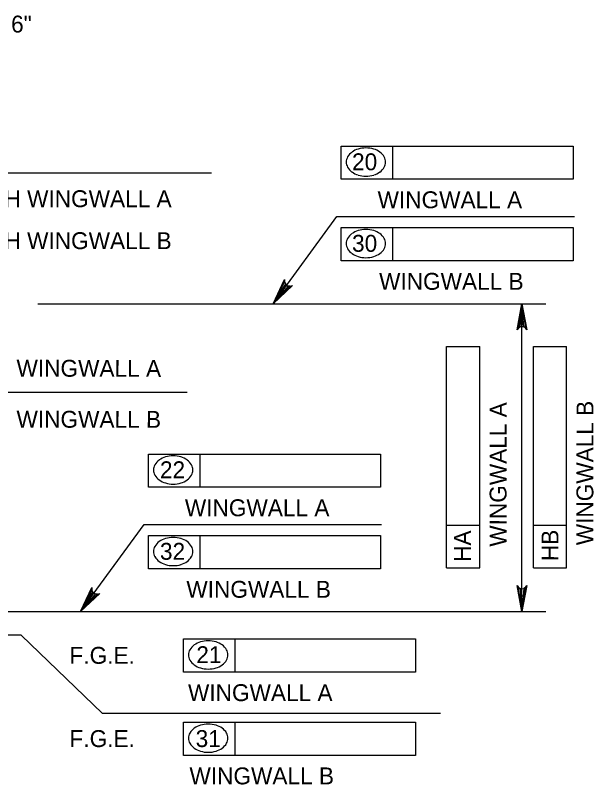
# Model space of a CAD drawing. Extents: x 638304 to 640306, y 296653 to 298435.
# Drawn here: x 638939.9 to 639042.4, y 297369.8 to 297506.3 of the extents above; entities that cross this region are included whole.
import ezdxf

# ---------------------------------------------------------------- set-up
doc = ezdxf.new("R2010")
doc.units = 0
doc.layers.add('Level 5', color=7, linetype='Continuous')

msp = doc.modelspace()

# ---------------------------------------------------------------- linework, layer by layer
at = {"layer": 'Level 5'}
for p, q in [((638997.69, 297477.27), (638997.69, 297483.16)), ((638997.69, 297483.16), (639038.82, 297483.16)), ((639006.85, 297477.27), (639006.85, 297483.16)), ((639038.82, 297483.16), (639038.82, 297477.27)), ((638881.18, 297478.41), (638974.68, 297478.41)), ((639038.82, 297477.27), (638997.69, 297477.27)), ((638997.69, 297468.69), (639038.82, 297468.69)), ((638997.69, 297462.79), (638997.69, 297468.69)), ((639006.85, 297462.79), (639006.85, 297468.69)), ((639038.82, 297468.69), (639038.82, 297462.79)), ((639038.82, 297462.79), (638997.69, 297462.79)), ((638943.86, 297455.18), (639033.98, 297455.18)), ((639029.73, 297400.54), (639029.73, 297455.18)), ((639016.35, 297408.31), (639016.35, 297447.6)), ((639016.35, 297447.6), (639022.25, 297447.6)), ((639022.25, 297408.31), (639022.25, 297447.6)), ((639031.75, 297447.6), (639037.64, 297447.6)), ((639031.75, 297408.31), (639031.75, 297447.6)), ((639037.64, 297408.31), (639037.64, 297447.6)), ((638970.34, 297439.42), (638895.65, 297439.42)), ((638963.52, 297428.51), (639004.65, 297428.51)), ((638963.52, 297422.62), (638963.52, 297428.51)), ((638972.67, 297422.62), (638972.67, 297428.51)), ((639004.65, 297428.51), (639004.65, 297422.62)), ((639004.65, 297422.62), (638963.52, 297422.62)), ((639016.35, 297415.86), (639022.25, 297415.86)), ((639031.75, 297415.86), (639037.64, 297415.86)), ((638963.52, 297414.04), (639004.65, 297414.04)), ((638963.52, 297408.15), (638963.52, 297414.04)), ((638972.67, 297408.15), (638972.67, 297414.04)), ((639004.65, 297414.04), (639004.65, 297408.15)), ((639016.35, 297408.31), (639022.25, 297408.31)), ((639031.75, 297408.31), (639037.64, 297408.31)), ((639004.65, 297408.15), (638963.52, 297408.15)), ((638932.72, 297400.54), (639033.98, 297400.54)), ((638940.93, 297396.36), (638932.66, 297396.36)), ((638940.93, 297396.36), (638955.32, 297382.48)), ((638969.73, 297395.7), (639010.86, 297395.7)), ((638969.73, 297389.8), (638969.73, 297395.7)), ((638978.88, 297389.8), (638978.88, 297395.7)), ((639010.86, 297395.7), (639010.86, 297389.8)), ((639010.86, 297389.8), (638969.73, 297389.8)), ((639015.28, 297382.48), (638955.32, 297382.48)), ((638969.73, 297380.93), (639010.86, 297380.93)), ((638969.73, 297375.03), (638969.73, 297380.93)), ((638978.88, 297375.03), (638978.88, 297380.93)), ((639010.86, 297380.93), (639010.86, 297375.03)), ((639010.86, 297375.03), (638969.73, 297375.03))]:
    msp.add_line(p, q, dxfattribs=at)
for points in [[(638985.59, 297455.18), (638996.91, 297470.64), (639039.02, 297470.64)], [(638985.59, 297455.18), (638987.63, 297459.45), (638987.62, 297459.01), (638987.77, 297458.68), (638987.99, 297458.45), (638988.27, 297458.31), (638988.63, 297458.28), (638989.04, 297458.42), (638985.59, 297455.18), (638988.63, 297458.28), (638988.27, 297458.31), (638985.59, 297455.18), (638987.99, 297458.45), (638987.77, 297458.68), (638985.59, 297455.18), (638987.62, 297459.01)], [(639029.73, 297455.18), (639030.6, 297450.53), (639030.36, 297450.89), (639030.04, 297451.07), (639029.73, 297451.13), (639029.42, 297451.07), (639029.11, 297450.89), (639028.86, 297450.53), (639029.73, 297455.18), (639029.11, 297450.89), (639029.42, 297451.07), (639029.73, 297455.18), (639029.73, 297451.13), (639030.04, 297451.07), (639029.73, 297455.18), (639030.36, 297450.89)], [(638951.42, 297400.54), (638962.74, 297416), (639004.85, 297416)], [(638951.42, 297400.54), (638953.46, 297404.81), (638953.45, 297404.37), (638953.59, 297404.04), (638953.81, 297403.81), (638954.1, 297403.67), (638954.46, 297403.63), (638954.87, 297403.77), (638951.42, 297400.54), (638954.46, 297403.63), (638954.1, 297403.67), (638951.42, 297400.54), (638953.81, 297403.81), (638953.59, 297404.04), (638951.42, 297400.54), (638953.45, 297404.37)], [(639029.73, 297400.54), (639028.86, 297405.19), (639029.11, 297404.83), (639029.42, 297404.65), (639029.73, 297404.59), (639030.04, 297404.65), (639030.36, 297404.83), (639030.6, 297405.19), (639029.73, 297400.54), (639030.36, 297404.83), (639030.04, 297404.65), (639029.73, 297400.54), (639029.73, 297404.59), (639029.42, 297404.65), (639029.73, 297400.54), (639029.11, 297404.83)]]:
    msp.add_lwpolyline(points, dxfattribs=at)
for points in [[(638985.59, 297455.18), (638987.53, 297457.41), (638987.13, 297457.7)], [(639029.26, 297452.35), (639030.2, 297452.35), (639029.73, 297455.18)], [(638951.42, 297400.54), (638953.36, 297402.77), (638952.96, 297403.06)], [(639029.26, 297403.36), (639030.2, 297403.36), (639029.73, 297400.54)]]:
    msp.add_lwpolyline(points, close=True, dxfattribs=at)
for centre, radius, start, end in [((639001.19, 297479.85), 2.75, 125.6316, 149.9767), ((639001.72, 297479.12), 3.65, 106.5358, 125.6316), ((639002.06, 297477.96), 4.86, 90, 106.5358), ((639002.06, 297477.96), 4.86, 73.4642, 90), ((639002.41, 297479.12), 3.65, 54.3684, 73.4642), ((639002.93, 297479.85), 2.75, 30.0233, 54.3684), ((639000.39, 297480.32), 1.82, 149.9767, 180), ((639003.74, 297480.32), 1.82, 0, 30.0233), ((639000.39, 297480.32), 1.82, 180, 210.0233), ((639001.19, 297480.78), 2.75, 210.0233, 234.3684), ((639002.93, 297480.78), 2.75, 305.6316, 329.9767), ((639003.74, 297480.32), 1.82, 329.9767, 0), ((639001.72, 297481.52), 3.65, 234.3684, 253.4642), ((639002.06, 297482.67), 4.86, 253.4642, 270), ((639002.06, 297482.67), 4.86, 270, 286.5358), ((639002.41, 297481.52), 3.65, 286.5358, 305.6316), ((639002.06, 297463.49), 4.86, 90, 106.5358), ((639002.06, 297463.49), 4.86, 73.4642, 90), ((639001.19, 297465.38), 2.75, 125.6316, 149.9767), ((639001.72, 297464.65), 3.65, 106.5358, 125.6316), ((639002.41, 297464.65), 3.65, 54.3684, 73.4642), ((639002.93, 297465.38), 2.75, 30.0233, 54.3684), ((639000.39, 297465.85), 1.82, 149.9767, 180), ((639000.39, 297465.85), 1.82, 180, 210.0233), ((639003.74, 297465.85), 1.82, 0, 30.0233), ((639003.74, 297465.85), 1.82, 329.9767, 0), ((639001.19, 297466.31), 2.75, 210.0233, 234.3684), ((639002.93, 297466.31), 2.75, 305.6316, 329.9767), ((639001.72, 297467.05), 3.65, 234.3684, 253.4642), ((639002.06, 297468.2), 4.86, 253.4642, 270), ((639002.06, 297468.2), 4.86, 270, 286.5358), ((639002.41, 297467.05), 3.65, 286.5358, 305.6316), ((638967.02, 297425.21), 2.75, 125.6316, 149.9767), ((638967.55, 297424.48), 3.65, 106.5358, 125.6316), ((638967.89, 297423.32), 4.86, 90, 106.5358), ((638967.89, 297423.32), 4.86, 73.4642, 90), ((638968.23, 297424.48), 3.65, 54.3684, 73.4642), ((638968.76, 297425.21), 2.75, 30.0233, 54.3684), ((638966.22, 297425.67), 1.82, 149.9767, 180), ((638969.56, 297425.67), 1.82, 0, 30.0233), ((638966.22, 297425.67), 1.82, 180, 210.0233), ((638967.02, 297426.14), 2.75, 210.0233, 234.3684), ((638968.76, 297426.14), 2.75, 305.6316, 329.9767), ((638969.56, 297425.67), 1.82, 329.9767, 0), ((638967.55, 297426.87), 3.65, 234.3684, 253.4642), ((638967.89, 297428.03), 4.86, 253.4642, 270), ((638967.89, 297428.03), 4.86, 270, 286.5358), ((638968.23, 297426.87), 3.65, 286.5358, 305.6316), ((638967.02, 297410.74), 2.75, 125.6316, 149.9767), ((638967.55, 297410.01), 3.65, 106.5358, 125.6316), ((638967.89, 297408.85), 4.86, 90, 106.5358), ((638967.89, 297408.85), 4.86, 73.4642, 90), ((638968.23, 297410.01), 3.65, 54.3684, 73.4642), ((638968.76, 297410.74), 2.75, 30.0233, 54.3684), ((638966.22, 297411.2), 1.82, 149.9767, 180), ((638966.22, 297411.2), 1.82, 180, 210.0233), ((638969.56, 297411.2), 1.82, 0, 30.0233), ((638969.56, 297411.2), 1.82, 329.9767, 0), ((638967.02, 297411.67), 2.75, 210.0233, 234.3684), ((638968.76, 297411.67), 2.75, 305.6316, 329.9767), ((638967.55, 297412.4), 3.65, 234.3684, 253.4642), ((638967.89, 297413.56), 4.86, 253.4642, 270), ((638967.89, 297413.56), 4.86, 270, 286.5358), ((638968.23, 297412.4), 3.65, 286.5358, 305.6316), ((638973.75, 297391.66), 3.65, 106.5358, 125.6316), ((638974.1, 297390.5), 4.86, 90, 106.5358), ((638974.1, 297390.5), 4.86, 73.4642, 90), ((638974.44, 297391.66), 3.65, 54.3684, 73.4642), ((638972.42, 297392.86), 1.82, 149.9767, 180), ((638973.23, 297392.39), 2.75, 125.6316, 149.9767), ((638974.97, 297392.39), 2.75, 30.0233, 54.3684), ((638975.77, 297392.86), 1.82, 0, 30.0233), ((638972.42, 297392.86), 1.82, 180, 210.0233), ((638973.23, 297393.32), 2.75, 210.0233, 234.3684), ((638974.97, 297393.32), 2.75, 305.6316, 329.9767), ((638975.77, 297392.86), 1.82, 329.9767, 0), ((638973.75, 297394.05), 3.65, 234.3684, 253.4642), ((638974.1, 297395.21), 4.86, 253.4642, 270), ((638974.1, 297395.21), 4.86, 270, 286.5358), ((638974.44, 297394.05), 3.65, 286.5358, 305.6316), ((638973.23, 297377.62), 2.75, 125.6316, 149.9767), ((638973.75, 297376.89), 3.65, 106.5358, 125.6316), ((638974.1, 297375.73), 4.86, 90, 106.5358), ((638974.1, 297375.73), 4.86, 73.4642, 90), ((638974.44, 297376.89), 3.65, 54.3684, 73.4642), ((638974.97, 297377.62), 2.75, 30.0233, 54.3684), ((638972.42, 297378.09), 1.82, 149.9767, 180), ((638975.77, 297378.09), 1.82, 0, 30.0233), ((638972.42, 297378.09), 1.82, 180, 210.0233), ((638973.23, 297378.55), 2.75, 210.0233, 234.3684), ((638974.97, 297378.55), 2.75, 305.6316, 329.9767), ((638975.77, 297378.09), 1.82, 329.9767, 0), ((638973.75, 297379.29), 3.65, 234.3684, 253.4642), ((638974.1, 297380.44), 4.86, 253.4642, 270), ((638974.1, 297380.44), 4.86, 270, 286.5358), ((638974.44, 297379.29), 3.65, 286.5358, 305.6316)]:
    msp.add_arc(centre, radius, start, end, dxfattribs=at)

# ---------------------------------------------------------------- texts
for s, height, p in [('6"', 3, (638939.14, 297503.3)), ('20', 3, (638999.6, 297478.86)), ('LENGTH WINGWALL A', 3.0001, (638924.59, 297472.31)), ('WINGWALL A', 3, (639004.13, 297472.12)), ('LENGTH WINGWALL B', 3.0001, (638924.59, 297464.86)), ('30', 3, (638999.6, 297464.39)), ('WINGWALL B', 3, (639004.39, 297457.65)), ('22', 3, (638965.54, 297424.21)), ('WINGWALL A', 3, (638969.96, 297417.47)), ('32', 3, (638965.54, 297409.74)), ('WINGWALL B', 3, (638970.22, 297403)), ('F.G.E.', 3, (638949.5, 297391.28)), ('21', 3, (638971.99, 297391.4)), ('WINGWALL A', 3, (638970.51, 297384.66)), ('F.G.E.', 3, (638949.5, 297376.51)), ('31', 3, (638971.87, 297376.51)), ('WINGWALL B', 3, (638970.77, 297369.89))]:
    msp.add_text(s, height=height, dxfattribs=at).set_placement(p)
for s, rotation, p in [('WINGWALL A', 359.9382, (638940.1, 297442.23)), ('WINGWALL A', 89.9382, (639026.99, 297412.06)), ('WINGWALL B', 89.9382, (639042.38, 297412.32)), ('WINGWALL B', 359.9382, (638940.1, 297433.18)), ('HA', 89.9382, (639020.67, 297409.37)), ('HB', 89.9382, (639036.2, 297409.5))]:
    msp.add_text(s, height=3, rotation=rotation, dxfattribs=at).set_placement(p)

doc.saveas('drawing.dxf')
